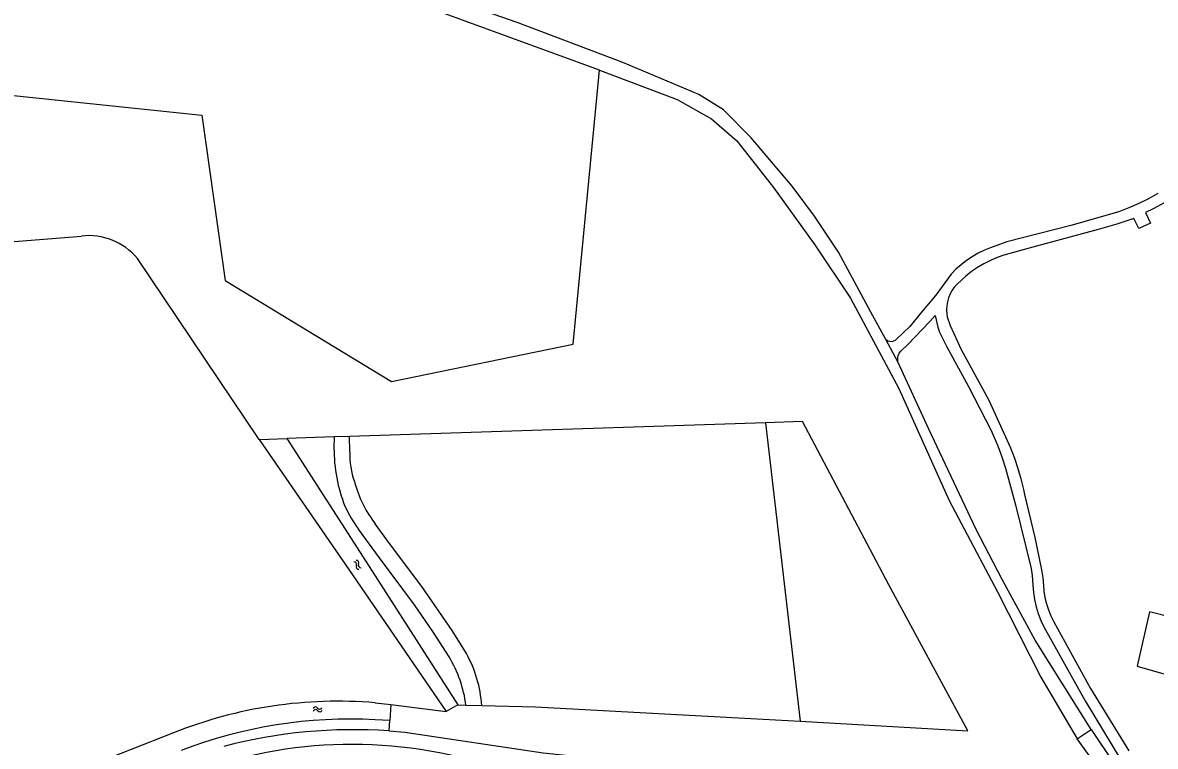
# Model space of a CAD drawing. Extents: x 134297 to 137000, y 403500 to 406000.
# Drawn here: x 135711.2 to 135902.1, y 405214.4 to 405336.3 of the extents above; entities that cross this region are included whole.
import ezdxf

# ---------------------------------------------------------------- set-up
doc = ezdxf.new("R2010")
doc.units = 0
for name, color, linetype in [('gg-afsc-draadraster', 7, 'Continuous'), ('gg-knt-bronhoudergrens', 7, 'Continuous'), ('gg-knt-onverhard', 7, 'Continuous'), ('gg-knt-verharding', 7, 'Continuous'), ('gg-kntw-bovenkant insteek waterloop', 7, 'Continuous'), ('gt-symb-watersymbool', 7, 'Continuous'), ('gx-grn-maaiveld', 7, 'Continuous')]:
    doc.layers.add(name, color=color, linetype=linetype)

# ---------------------------------------------------------------- blocks, each defined once
blk = doc.blocks.new('gt0-WA')
at = {"layer": 'gt-symb-watersymbool'}
for centre, start, end in [((-0.32, 0.02), 28.0725, 151.9275), ((0.43, 0.42), 208.0725, 331.9275), ((-0.32, -0.43), 28.0725, 151.9275), ((0.43, -0.03), 208.0725, 331.9275)]:
    blk.add_arc(centre, 0.425, start, end, dxfattribs=at)

msp = doc.modelspace()

# ---------------------------------------------------------------- linework, layer by layer
at = {"layer": 'gg-afsc-draadraster'}
msp.add_line((135836.38, 405268.91), (135842.25, 405218.65), dxfattribs=at)
at = {"layer": 'gg-knt-bronhoudergrens'}
for p, q in [((135693.03, 405298.09), (135721.15, 405300.36)), ((135763.71, 405266.53), (135763.69, 405264.65)), ((135766.35, 405264.01), (135766.31, 405266.61)), ((135773.28, 405221.5), (135782.61, 405220.3))]:
    msp.add_line(p, q, dxfattribs=at)
for points in [[(135786.02, 405230.04), (135783.59, 405233.95), (135778.48, 405241.34), (135773.04, 405248.58), (135770.63, 405251.88)], [(135783.08, 405229.48), (135780.43, 405233.6), (135777.26, 405238.28), (135771.37, 405246.15), (135767.8, 405251)]]:
    msp.add_lwpolyline(points, dxfattribs=at)
for centre, radius, start, end in [((135722.37, 405289.76), 10.67, 39.8394, 96.5704), ((135789.92, 405264.53), 26.23, 179.7439, 201.6564), ((135779.68, 405263.53), 13.34, 177.9407, 199.8388), ((135786.97, 405264.3), 20.52, 194.9389, 217.2355), ((135787.39, 405265.1), 24.13, 205.1305, 215.7498), ((135765.02, 405218.59), 21.09, 7.5688, 31.0842), ((135767.63, 405219.88), 21, 3.894, 28.927)]:
    msp.add_arc(centre, radius, start, end, dxfattribs=at)
at = {"layer": 'gg-knt-onverhard'}
msp.add_arc((135766.96, 405130.96), 86.28, 86.0115, 104.6601, dxfattribs=at)
at = {"layer": 'gg-knt-verharding'}
msp.add_arc((135766.76, 405137.11), 77.64, 75.444, 113.9756, dxfattribs=at)
at = {"layer": 'gg-kntw-bovenkant insteek waterloop'}
for p, q in [((135770.62, 405221.76), (135773.28, 405221.5)), ((135773.28, 405221.5), (135773.08, 405218.78)), ((135773.08, 405218.78), (135770.64, 405218.9))]:
    msp.add_line(p, q, dxfattribs=at)
msp.add_lwpolyline([(135751.11, 405266.12), (135766.18, 405244.23), (135782.61, 405220.3)], dxfattribs=at)
for centre, radius, start, end in [((135764.32, 405147.72), 74.31, 85.1374, 111.8649), ((135766.36, 405140.31), 78.71, 86.8854, 111.1733)]:
    msp.add_arc(centre, radius, start, end, dxfattribs=at)
at = {"layer": 'gx-grn-maaiveld'}
for p, q in [((135751.11, 405266.12), (135730.56, 405296.6)), ((135858.69, 405279.2), (135856.66, 405282.92)), ((135836.38, 405268.91), (135766.31, 405266.61)), ((135751.11, 405266.12), (135755.74, 405266.27)), ((135763.71, 405266.53), (135755.74, 405266.27)), ((135766.31, 405266.61), (135763.71, 405266.53)), ((135784.56, 405221.4), (135782.61, 405220.3)), ((135784.56, 405221.4), (135785.93, 405221.37)), ((135785.93, 405221.37), (135788.59, 405221.31)), ((135772.96, 405217.03), (135773.08, 405218.78)), ((135888.92, 405215.72), (135891.23, 405217.28)), ((135891.23, 405217.28), (135895.15, 405211.51))]:
    msp.add_line(p, q, dxfattribs=at)
for points in [[(135856.66, 405282.92), (135854.12, 405287.55), (135848.68, 405297.63), (135844.67, 405303.68), (135840.89, 405308.77), (135833.98, 405316.87), (135829.32, 405321.59), (135825.16, 405324.22), (135812.36, 405329.57), (135794.54, 405336.3), (135785.2, 405339.59), (135770.94, 405344.83), (135752.21, 405353.33), (135745.54, 405356.17)], [(135808.41, 405328.31), (135777.63, 405339.54), (135766.58, 405343.89), (135745.28, 405353.96)], [(135555.59, 405283.07), (135645.15, 405330.75), (135741.41, 405320.69), (135745.35, 405292.86), (135773.36, 405275.89), (135804.01, 405282.17), (135808.41, 405328.31)], [(135808.41, 405328.31), (135821.53, 405323.34), (135827.27, 405320.09), (135831.55, 405316.4), (135837.76, 405308.52), (135844.72, 405298.88), (135850.7, 405289.88), (135858.86, 405274.71), (135867.32, 405255.81), (135875.47, 405240.43), (135882.79, 405226.06), (135888.92, 405215.72)], [(135902.47, 405307.52), (135900.89, 405306.64), (135899.27, 405305.83), (135897.61, 405305.1), (135895.92, 405304.44), (135887.84, 405302.14), (135877.05, 405299.36), (135874.15, 405298.32), (135873.26, 405297.96), (135872.22, 405297.46), (135871.22, 405296.88), (135870.25, 405296.24), (135869.34, 405295.53), (135868.47, 405294.76), (135867.67, 405293.93), (135865.08, 405290.43), (135862.67, 405287.52), (135860.69, 405285.1), (135858.48, 405282.99), (135858.24, 405282.78), (135857.96, 405282.64), (135857.65, 405282.57), (135857.33, 405282.58), (135857.02, 405282.67), (135856.75, 405282.84), (135856.66, 405282.92)], [(135904.28, 405306.34), (135901.68, 405304.94), (135900.42, 405304.3), (135901.25, 405302.53), (135899.26, 405301.64), (135898.45, 405303.34), (135895.6, 405302.36), (135892.45, 405301.47), (135881.41, 405298.51), (135876.55, 405297.13), (135875.4, 405296.72), (135874.27, 405296.24), (135873.18, 405295.68), (135872.12, 405295.06), (135871.11, 405294.37), (135870.14, 405293.61), (135868.71, 405292.33), (135868.24, 405291.81), (135867.83, 405291.24), (135867.49, 405290.62), (135867.22, 405289.98), (135867.03, 405289.3), (135866.91, 405288.61), (135866.88, 405287.91), (135866.92, 405287.21), (135866.99, 405286.74), (135867.51, 405285.28), (135869.37, 405281.25), (135874, 405272.73), (135877.64, 405264.71), (135878.31, 405262.98), (135878.9, 405261.23), (135879.42, 405259.46), (135879.86, 405257.66), (135880.04, 405256.83), (135881.78, 405249.58), (135882.9, 405244.13), (135883.11, 405242.82), (135883.25, 405241.51), (135883.29, 405240.54), (135883.47, 405239.47), (135883.73, 405238.42), (135884.06, 405237.39), (135884.46, 405236.39), (135884.94, 405235.42), (135891.14, 405224.19), (135897.6, 405213.66)], [(135858.69, 405279.2), (135858.66, 405279.44), (135858.67, 405279.85), (135858.76, 405280.26), (135858.93, 405280.64), (135859.16, 405280.98), (135860.36, 405282.12), (135864.06, 405285.99), (135864.95, 405287), (135865.43, 405285.04), (135865.7, 405284.2), (135866.92, 405281.68), (135870.56, 405275), (135874.42, 405267.61), (135874.77, 405266.83), (135875.53, 405265.01), (135876.22, 405263.17), (135876.83, 405261.3), (135878.52, 405255.1), (135881.17, 405244.36), (135881.33, 405243.19), (135881.42, 405241.55), (135881.53, 405240.34), (135881.72, 405239.13), (135881.99, 405237.95), (135882.34, 405236.78), (135882.76, 405235.64), (135883.26, 405234.53), (135890.24, 405222.09), (135896.41, 405211.87)], [(135891.23, 405217.28), (135881.84, 405232.29), (135876.26, 405242.51), (135871.86, 405250.96), (135863.9, 405267.85), (135858.69, 405279.2)], [(135842.25, 405218.65), (135870.46, 405217.02), (135857.18, 405241.6), (135842.63, 405269.11), (135836.38, 405268.91)], [(135755.74, 405266.27), (135769.63, 405244.71), (135784.56, 405221.4)], [(135736.65, 405216.68), (135693.81, 405199.88), (135662.38, 405186.83), (135623.84, 405170.35), (135596.18, 405252.61)], [(135909.48, 405234.95), (135901.07, 405237.07), (135899, 405227.92), (135907.59, 405225.44)], [(135788.59, 405221.31), (135797.66, 405221.09), (135829.78, 405219.36), (135842.25, 405218.65)], [(135772.96, 405217.03), (135775.63, 405216.8), (135798.92, 405213.36), (135814.6, 405211.7), (135886.52, 405207.61), (135892.76, 405206.88)], [(135893.96, 405208.18), (135893, 405210.05), (135888.92, 405215.72)]]:
    msp.add_lwpolyline(points, dxfattribs=at)

# ---------------------------------------------------------------- block references
at = {"layer": 'gt-symb-watersymbool'}
for p, rotation in [((135767.67, 405244.95), 124.53212456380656), ((135760.87, 405220.65), 4.820766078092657)]:
    msp.add_blockref('gt0-WA', p, dxfattribs=dict(at, rotation=rotation))

doc.saveas('drawing.dxf')
